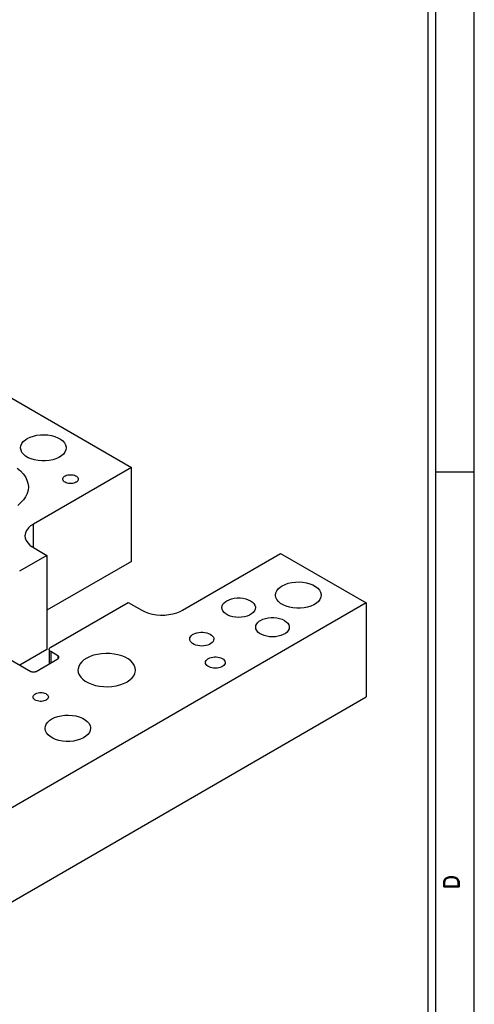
# Model space of a CAD drawing. Header units: inches. Extents: x 3 to 289, y 4 to 291.
# Tile 280 of 634: x 58.76 to 61.72, y 187.47 to 193.89. Entities that reach past the tile are written whole.
import ezdxf
from ezdxf.enums import TextEntityAlignment as Align

# ---------------------------------------------------------------- set-up
doc = ezdxf.new("R2010")
doc.units = ezdxf.units.IN
doc.header["$LTSCALE"] = 0.5
doc.header["$MEASUREMENT"] = 0
doc.layers.add('DIE', color=7, linetype='Continuous')
doc.layers.add('PLOTVIEW1', color=7, linetype='Continuous')
doc.styles.add('VERO5-RomanD', font='romand__.ttf')

msp = doc.modelspace()

# ---------------------------------------------------------------- linework, layer by layer
at = {"layer": 'DIE', "color": 9, "linetype": 'Continuous'}
for p, q in [((58.6941, 191.4292), (59.4896, 190.9699)), ((58.8287, 191.1672), (58.8496, 191.1744)), ((58.8496, 191.1744), (58.8722, 191.1796)), ((58.8722, 191.1796), (58.896, 191.1825)), ((58.896, 191.1825), (58.9204, 191.1832)), ((58.9204, 191.1832), (58.9445, 191.1815)), ((58.9445, 191.1815), (58.9679, 191.1776)), ((58.9679, 191.1776), (58.9899, 191.1715)), ((58.9899, 191.1715), (59.0098, 191.1635)), ((58.7666, 191.0975), (58.7686, 191.1115)), ((58.7686, 191.1115), (58.7746, 191.1252)), ((58.7746, 191.1252), (58.7843, 191.138)), ((58.7843, 191.138), (58.7975, 191.1498)), ((58.7975, 191.1498), (58.8101, 191.1581)), ((58.8101, 191.1581), (58.8287, 191.1672)), ((59.0098, 191.1635), (59.0272, 191.1537)), ((59.0272, 191.1537), (59.0416, 191.1423)), ((59.0416, 191.1423), (59.0526, 191.1298)), ((59.0526, 191.1298), (59.0599, 191.1164)), ((59.0599, 191.1164), (59.0633, 191.1024)), ((58.7667, 191.0957), (58.7666, 191.0975)), ((58.7692, 191.0817), (58.7667, 191.0957)), ((58.7757, 191.0681), (58.7692, 191.0817)), ((58.7859, 191.0554), (58.7757, 191.0681)), ((58.7995, 191.0437), (58.7859, 191.0554)), ((58.8163, 191.0335), (58.7995, 191.0437)), ((59.0326, 191.0452), (59.0162, 191.0348)), ((59.0459, 191.057), (59.0326, 191.0452)), ((59.0556, 191.0699), (59.0459, 191.057)), ((59.0615, 191.0835), (59.0556, 191.0699)), ((59.0635, 191.0975), (59.0615, 191.0835)), ((59.0633, 191.1024), (59.0635, 191.0975)), ((58.8358, 191.0251), (58.8163, 191.0335)), ((58.8573, 191.0186), (58.8358, 191.0251)), ((58.8805, 191.0142), (58.8573, 191.0186)), ((58.9045, 191.012), (58.8805, 191.0142)), ((58.9289, 191.0122), (58.9045, 191.012)), ((58.9528, 191.0146), (58.9289, 191.0122)), ((58.9758, 191.0193), (58.9528, 191.0146)), ((58.9971, 191.0261), (58.9758, 191.0193)), ((59.0162, 191.0348), (58.9971, 191.0261)), ((58.7447, 190.9645), (58.7659, 190.9469)), ((58.7659, 190.9469), (58.7836, 190.9281)), ((58.7836, 190.9281), (58.7978, 190.9083)), ((59.4896, 190.9699), (58.8501, 190.6007)), ((59.0483, 190.9079), (59.0534, 190.912)), ((59.0534, 190.912), (59.0596, 190.9156)), ((59.0596, 190.9156), (59.0667, 190.9185)), ((59.0667, 190.9185), (59.0747, 190.9207)), ((59.0747, 190.9207), (59.0831, 190.922)), ((59.0831, 190.922), (59.0919, 190.9224)), ((59.0919, 190.9224), (59.1006, 190.922)), ((59.1006, 190.922), (59.109, 190.9207)), ((59.109, 190.9207), (59.117, 190.9185)), ((59.117, 190.9185), (59.1242, 190.9156)), ((59.1242, 190.9156), (59.1304, 190.912)), ((59.1304, 190.912), (59.1354, 190.9079)), ((59.4896, 190.3576), (59.4896, 190.9699)), ((58.7978, 190.9083), (58.8082, 190.8878)), ((58.8082, 190.8878), (58.8148, 190.8667)), ((58.8148, 190.8667), (58.8173, 190.8453)), ((59.0416, 190.8934), (59.0424, 190.8984)), ((59.0418, 190.8909), (59.0416, 190.8934)), ((59.0433, 190.8859), (59.0418, 190.8909)), ((59.0424, 190.8984), (59.0446, 190.9033)), ((59.0463, 190.8811), (59.0433, 190.8859)), ((59.0446, 190.9033), (59.0483, 190.9079)), ((59.0507, 190.8768), (59.0463, 190.8811)), ((59.0563, 190.8729), (59.0507, 190.8768)), ((59.063, 190.8696), (59.0563, 190.8729)), ((59.0706, 190.8671), (59.063, 190.8696)), ((59.0789, 190.8654), (59.0706, 190.8671)), ((59.0875, 190.8645), (59.0789, 190.8654)), ((59.0962, 190.8645), (59.0875, 190.8645)), ((59.1049, 190.8654), (59.0962, 190.8645)), ((59.1131, 190.8671), (59.1049, 190.8654)), ((59.1207, 190.8696), (59.1131, 190.8671)), ((59.1274, 190.8729), (59.1207, 190.8696)), ((59.1304, 190.8747), (59.1274, 190.8729)), ((59.1354, 190.8789), (59.1304, 190.8747)), ((59.1354, 190.9079), (59.1391, 190.9033)), ((59.1391, 190.8835), (59.1354, 190.8789)), ((59.1391, 190.9033), (59.1413, 190.8984)), ((59.1413, 190.8884), (59.1391, 190.8835)), ((59.1413, 190.8984), (59.1421, 190.8934)), ((59.1421, 190.8934), (59.1413, 190.8884)), ((58.8094, 190.7998), (58.7995, 190.7792)), ((58.8153, 190.821), (58.8094, 190.7998)), ((58.8173, 190.8424), (58.8153, 190.821)), ((58.8173, 190.8453), (58.8173, 190.8424)), ((58.7685, 190.7404), (58.7478, 190.7226)), ((58.7858, 190.7593), (58.7685, 190.7404)), ((58.7995, 190.7792), (58.7858, 190.7593)), ((58.8501, 190.6007), (58.8322, 190.5887)), ((58.7954, 190.5301), (58.7951, 190.5242)), ((58.7989, 190.5458), (58.7954, 190.5301)), ((58.8063, 190.561), (58.7989, 190.5458)), ((58.8175, 190.5754), (58.8063, 190.561)), ((58.8322, 190.5887), (58.8175, 190.5754)), ((58.7951, 190.5242), (58.7971, 190.5084)), ((58.7971, 190.5084), (58.8031, 190.493)), ((58.8031, 190.493), (58.8129, 190.4782)), ((58.8129, 190.4782), (58.8263, 190.4644)), ((58.8263, 190.4644), (58.843, 190.4519)), ((58.843, 190.4519), (58.8501, 190.4476)), ((58.8501, 190.4476), (58.9385, 190.3966)), ((59.8223, 190.0394), (60.4619, 190.4086)), ((60.4619, 190.4086), (61.0191, 190.0869)), ((58.9385, 190.3966), (58.7595, 190.2932)), ((58.9385, 190.3966), (58.9385, 189.7842)), ((59.4896, 190.3576), (58.9385, 190.0394)), ((60.4722, 190.1985), (60.4908, 190.2076)), ((60.4908, 190.2076), (60.5117, 190.2148)), ((60.5117, 190.2148), (60.5343, 190.22)), ((60.5343, 190.22), (60.5581, 190.2229)), ((60.5581, 190.2229), (60.5824, 190.2236)), ((60.5824, 190.2236), (60.6066, 190.2219)), ((60.6066, 190.2219), (60.63, 190.218)), ((60.63, 190.218), (60.652, 190.2119)), ((60.652, 190.2119), (60.6719, 190.2039)), ((60.4287, 190.1379), (60.4307, 190.1519)), ((60.4307, 190.1519), (60.4367, 190.1656)), ((60.4367, 190.1656), (60.4464, 190.1785)), ((60.4464, 190.1785), (60.4596, 190.1903)), ((60.4596, 190.1903), (60.4722, 190.1985)), ((60.6719, 190.2039), (60.6893, 190.1941)), ((60.6893, 190.1941), (60.7037, 190.1827)), ((60.7037, 190.1827), (60.7147, 190.1702)), ((60.7147, 190.1702), (60.722, 190.1568)), ((60.722, 190.1568), (60.7254, 190.1428)), ((60.7254, 190.1428), (60.7256, 190.1379)), ((61.0191, 190.0869), (57.572, 188.0967)), ((58.9632, 189.7985), (59.4688, 190.0904)), ((59.4688, 190.0904), (59.5572, 190.0394)), ((60.0803, 190.0674), (60.0853, 190.078)), ((60.0853, 190.078), (60.0933, 190.088)), ((60.0933, 190.088), (60.1043, 190.097)), ((60.1043, 190.097), (60.1107, 190.101)), ((60.1107, 190.101), (60.1253, 190.1081)), ((60.1253, 190.1081), (60.1418, 190.1136)), ((60.1418, 190.1136), (60.1598, 190.1174)), ((60.1598, 190.1174), (60.1785, 190.1193)), ((60.1785, 190.1193), (60.1976, 190.1193)), ((60.1976, 190.1193), (60.2164, 190.1174)), ((60.2164, 190.1174), (60.2343, 190.1136)), ((60.2343, 190.1136), (60.2508, 190.1081)), ((60.2508, 190.1081), (60.2654, 190.101)), ((60.2654, 190.101), (60.2777, 190.0926)), ((60.2777, 190.0926), (60.2872, 190.0831)), ((60.2872, 190.0831), (60.2937, 190.0727)), ((60.4288, 190.1361), (60.4287, 190.1379)), ((60.4313, 190.1221), (60.4288, 190.1361)), ((60.4377, 190.1085), (60.4313, 190.1221)), ((60.4479, 190.0958), (60.4377, 190.1085)), ((60.4616, 190.0841), (60.4479, 190.0958)), ((60.4784, 190.074), (60.4616, 190.0841)), ((60.6947, 190.0856), (60.6783, 190.0752)), ((60.7079, 190.0974), (60.6947, 190.0856)), ((60.7177, 190.1103), (60.7079, 190.0974)), ((60.7236, 190.1239), (60.7177, 190.1103)), ((60.7256, 190.1379), (60.7236, 190.1239)), ((61.0191, 190.0869), (61.0191, 189.4745)), ((58.1606, 190.0292), (58.8324, 189.6413)), ((59.5572, 190.0394), (59.5779, 190.029)), ((59.5779, 190.029), (59.601, 190.0206)), ((59.601, 190.0206), (59.626, 190.0141)), ((59.626, 190.0141), (59.6523, 190.0098)), ((59.7338, 190.0107), (59.7599, 190.0155)), ((59.7599, 190.0155), (59.7845, 190.0225)), ((59.7845, 190.0225), (59.807, 190.0314)), ((59.807, 190.0314), (59.8223, 190.0394)), ((60.0787, 190.0564), (60.0803, 190.0674)), ((60.0803, 190.0454), (60.0787, 190.0564)), ((60.0853, 190.0348), (60.0803, 190.0454)), ((60.0933, 190.0248), (60.0853, 190.0348)), ((60.1043, 190.0158), (60.0933, 190.0248)), ((60.1178, 190.008), (60.1043, 190.0158)), ((60.2718, 190.0158), (60.2584, 190.008)), ((60.2828, 190.0248), (60.2718, 190.0158)), ((60.2908, 190.0348), (60.2828, 190.0248)), ((60.2958, 190.0454), (60.2908, 190.0348)), ((60.2937, 190.0727), (60.297, 190.0619)), ((60.2974, 190.0564), (60.2958, 190.0454)), ((60.297, 190.0619), (60.2974, 190.0564)), ((60.4978, 190.0655), (60.4784, 190.074)), ((60.5194, 190.059), (60.4978, 190.0655)), ((60.5425, 190.0546), (60.5194, 190.059)), ((60.5666, 190.0524), (60.5425, 190.0546)), ((60.5909, 190.0526), (60.5666, 190.0524)), ((60.6149, 190.055), (60.5909, 190.0526)), ((60.6379, 190.0597), (60.6149, 190.055)), ((60.6592, 190.0665), (60.6379, 190.0597)), ((60.6783, 190.0752), (60.6592, 190.0665)), ((59.6523, 190.0098), (59.6795, 190.0078)), ((59.6795, 190.0078), (59.7068, 190.0081)), ((59.7068, 190.0081), (59.7338, 190.0107)), ((60.1334, 190.0017), (60.1178, 190.008)), ((60.1507, 189.997), (60.1334, 190.0017)), ((60.1691, 189.9942), (60.1507, 189.997)), ((60.1881, 189.9932), (60.1691, 189.9942)), ((60.2071, 189.9942), (60.1881, 189.9932)), ((60.2255, 189.997), (60.2071, 189.9942)), ((60.2428, 190.0017), (60.2255, 189.997)), ((60.2584, 190.008), (60.2428, 190.0017)), ((60.3013, 189.9398), (60.3063, 189.9504)), ((60.3063, 189.9504), (60.3143, 189.9604)), ((60.3143, 189.9604), (60.3252, 189.9694)), ((60.3252, 189.9694), (60.3317, 189.9735)), ((60.3317, 189.9735), (60.3463, 189.9805)), ((60.3463, 189.9805), (60.3628, 189.986)), ((60.3628, 189.986), (60.3807, 189.9898)), ((60.3807, 189.9898), (60.3995, 189.9917)), ((60.3995, 189.9917), (60.4186, 189.9917)), ((60.4186, 189.9917), (60.4373, 189.9898)), ((60.4373, 189.9898), (60.4553, 189.986)), ((60.4553, 189.986), (60.4718, 189.9805)), ((60.4718, 189.9805), (60.4864, 189.9735)), ((60.4864, 189.9735), (60.4986, 189.965)), ((60.4986, 189.965), (60.5082, 189.9555)), ((60.5082, 189.9555), (60.5147, 189.9452)), ((59.8926, 189.8833), (59.903, 189.8883)), ((59.903, 189.8883), (59.9148, 189.8923)), ((59.9148, 189.8923), (59.9276, 189.8949)), ((59.9276, 189.8949), (59.9411, 189.8963)), ((59.9411, 189.8963), (59.9547, 189.8963)), ((59.9547, 189.8963), (59.9681, 189.8949)), ((59.9681, 189.8949), (59.9809, 189.8923)), ((59.9809, 189.8923), (59.9927, 189.8883)), ((59.9927, 189.8883), (60.0031, 189.8833)), ((60.2997, 189.9288), (60.3013, 189.9398)), ((60.3013, 189.9178), (60.2997, 189.9288)), ((60.3063, 189.9072), (60.3013, 189.9178)), ((60.3143, 189.8972), (60.3063, 189.9072)), ((60.3252, 189.8882), (60.3143, 189.8972)), ((60.3387, 189.8804), (60.3252, 189.8882)), ((60.4928, 189.8882), (60.4793, 189.8804)), ((60.5038, 189.8972), (60.4928, 189.8882)), ((60.5118, 189.9072), (60.5038, 189.8972)), ((60.5167, 189.9178), (60.5118, 189.9072)), ((60.5147, 189.9452), (60.518, 189.9343)), ((60.5184, 189.9288), (60.5167, 189.9178)), ((60.518, 189.9343), (60.5184, 189.9288)), ((59.8697, 189.8514), (59.8709, 189.8592)), ((59.8709, 189.8435), (59.8697, 189.8514)), ((59.8709, 189.8592), (59.8744, 189.8668)), ((59.8744, 189.8359), (59.8709, 189.8435)), ((59.8744, 189.8668), (59.8802, 189.8739)), ((59.8802, 189.8288), (59.8744, 189.8359)), ((59.8802, 189.8739), (59.888, 189.8804)), ((59.888, 189.8224), (59.8802, 189.8288)), ((59.888, 189.8804), (59.8926, 189.8833)), ((59.8976, 189.8168), (59.888, 189.8224)), ((60.0077, 189.8224), (59.9981, 189.8168)), ((60.0031, 189.8833), (60.0119, 189.8772)), ((60.0155, 189.8288), (60.0077, 189.8224)), ((60.0119, 189.8772), (60.0187, 189.8704)), ((60.0213, 189.8359), (60.0155, 189.8288)), ((60.0187, 189.8704), (60.0233, 189.863)), ((60.0248, 189.8435), (60.0213, 189.8359)), ((60.0233, 189.863), (60.0257, 189.8553)), ((60.026, 189.8514), (60.0248, 189.8435)), ((60.0257, 189.8553), (60.026, 189.8514)), ((60.3543, 189.8741), (60.3387, 189.8804)), ((60.3716, 189.8695), (60.3543, 189.8741)), ((60.39, 189.8666), (60.3716, 189.8695)), ((60.409, 189.8657), (60.39, 189.8666)), ((60.428, 189.8666), (60.409, 189.8657)), ((60.4464, 189.8695), (60.428, 189.8666)), ((60.4637, 189.8741), (60.4464, 189.8695)), ((60.4793, 189.8804), (60.4637, 189.8741)), ((58.9385, 189.7842), (58.7617, 189.6822)), ((58.953, 189.7842), (58.9535, 189.7877)), ((58.953, 189.7842), (58.953, 189.6905)), ((58.9531, 189.7825), (58.953, 189.7842)), ((58.9541, 189.779), (58.9531, 189.7825)), ((58.9535, 189.7877), (58.9551, 189.7911)), ((58.9562, 189.7757), (58.9541, 189.779)), ((58.9551, 189.7911), (58.9576, 189.7943)), ((58.9593, 189.7726), (58.9562, 189.7757)), ((58.9576, 189.7943), (58.9611, 189.7972)), ((58.9632, 189.7699), (58.9593, 189.7726)), ((58.9611, 189.7972), (58.9632, 189.7985)), ((59.0092, 189.7434), (58.9632, 189.7699)), ((59.3214, 189.7577), (59.2942, 189.756)), ((59.3488, 189.7572), (59.3214, 189.7577)), ((59.3757, 189.7543), (59.3488, 189.7572)), ((59.9088, 189.8123), (59.8976, 189.8168)), ((59.9211, 189.809), (59.9088, 189.8123)), ((59.9343, 189.807), (59.9211, 189.809)), ((59.9479, 189.8063), (59.9343, 189.807)), ((59.9614, 189.807), (59.9479, 189.8063)), ((59.9746, 189.809), (59.9614, 189.807)), ((59.9869, 189.8123), (59.9746, 189.809)), ((59.9981, 189.8168), (59.9869, 189.8123)), ((58.8677, 189.6413), (59.0092, 189.723)), ((59.0106, 189.7425), (59.0092, 189.7434)), ((59.0092, 189.723), (59.012, 189.7249)), ((59.0131, 189.7404), (59.0106, 189.7425)), ((59.012, 189.7249), (59.0141, 189.7271)), ((59.015, 189.7381), (59.0131, 189.7404)), ((59.0141, 189.7271), (59.0156, 189.7295)), ((59.0161, 189.7357), (59.015, 189.7381)), ((59.0156, 189.7295), (59.0164, 189.7319)), ((59.0165, 189.7332), (59.0161, 189.7357)), ((59.0164, 189.7319), (59.0165, 189.7332)), ((59.1648, 189.7026), (59.1531, 189.6883)), ((59.1799, 189.7158), (59.1648, 189.7026)), ((59.1982, 189.7275), (59.1799, 189.7158)), ((59.2192, 189.7376), (59.1982, 189.7275)), ((59.2426, 189.7459), (59.2192, 189.7376)), ((59.2678, 189.752), (59.2426, 189.7459)), ((59.2942, 189.756), (59.2678, 189.752)), ((59.4016, 189.7492), (59.3757, 189.7543)), ((59.4259, 189.742), (59.4016, 189.7492)), ((59.4482, 189.7328), (59.4259, 189.742)), ((59.4679, 189.7218), (59.4482, 189.7328)), ((59.4846, 189.7093), (59.4679, 189.7218)), ((59.498, 189.6955), (59.4846, 189.7093)), ((59.5078, 189.6807), (59.498, 189.6955)), ((59.972, 189.6983), (59.973, 189.7047)), ((59.973, 189.6918), (59.972, 189.6983)), ((59.973, 189.7047), (59.9759, 189.711)), ((59.9759, 189.711), (59.9806, 189.7168)), ((59.9806, 189.7168), (59.987, 189.7221)), ((59.987, 189.7221), (59.9908, 189.7245)), ((59.9908, 189.7245), (59.9994, 189.7287)), ((59.9994, 189.7287), (60.0091, 189.7319)), ((60.0091, 189.7319), (60.0196, 189.7341)), ((60.0196, 189.7341), (60.0306, 189.7352)), ((60.0306, 189.7352), (60.0418, 189.7352)), ((60.0418, 189.7352), (60.0529, 189.7341)), ((60.0529, 189.7341), (60.0634, 189.7319)), ((60.0634, 189.7319), (60.0731, 189.7287)), ((60.0731, 189.7287), (60.0817, 189.7245)), ((60.0817, 189.7245), (60.0889, 189.7196)), ((60.0889, 189.7196), (60.0945, 189.714)), ((60.0945, 189.714), (60.0983, 189.7079)), ((60.0983, 189.7079), (60.1003, 189.7015)), ((60.1005, 189.6983), (60.0995, 189.6918)), ((60.1003, 189.7015), (60.1005, 189.6983)), ((58.8324, 189.6413), (58.8357, 189.6397)), ((58.8357, 189.6397), (58.8395, 189.6385)), ((58.8395, 189.6385), (58.8436, 189.6376)), ((58.8436, 189.6376), (58.8479, 189.6372)), ((58.8479, 189.6372), (58.8522, 189.6372)), ((58.8522, 189.6372), (58.8565, 189.6376)), ((58.8565, 189.6376), (58.8606, 189.6385)), ((58.8606, 189.6385), (58.8644, 189.6397)), ((58.8644, 189.6397), (58.8677, 189.6413)), ((59.1412, 189.6575), (59.1407, 189.6496)), ((59.1407, 189.6496), (59.1427, 189.6338)), ((59.1452, 189.6732), (59.1412, 189.6575)), ((59.1427, 189.6338), (59.1487, 189.6184)), ((59.1531, 189.6883), (59.1452, 189.6732)), ((59.5045, 189.6127), (59.512, 189.628)), ((59.5137, 189.6653), (59.5078, 189.6807)), ((59.512, 189.628), (59.5154, 189.6436)), ((59.5157, 189.6496), (59.5137, 189.6653)), ((59.5154, 189.6436), (59.5157, 189.6496)), ((59.9759, 189.6856), (59.973, 189.6918)), ((59.9806, 189.6797), (59.9759, 189.6856)), ((59.987, 189.6744), (59.9806, 189.6797)), ((59.9949, 189.6699), (59.987, 189.6744)), ((60.0041, 189.6662), (59.9949, 189.6699)), ((60.0143, 189.6634), (60.0041, 189.6662)), ((60.0251, 189.6618), (60.0143, 189.6634)), ((60.0362, 189.6612), (60.0251, 189.6618)), ((60.0474, 189.6618), (60.0362, 189.6612)), ((60.0582, 189.6634), (60.0474, 189.6618)), ((60.0684, 189.6662), (60.0582, 189.6634)), ((60.0775, 189.6699), (60.0684, 189.6662)), ((60.0855, 189.6744), (60.0775, 189.6699)), ((60.0919, 189.6797), (60.0855, 189.6744)), ((60.0966, 189.6856), (60.0919, 189.6797)), ((60.0995, 189.6918), (60.0966, 189.6856)), ((59.1487, 189.6184), (59.1585, 189.6036)), ((59.1585, 189.6036), (59.1718, 189.5898)), ((59.1718, 189.5898), (59.1886, 189.5773)), ((59.1886, 189.5773), (59.2083, 189.5664)), ((59.2083, 189.5664), (59.2305, 189.5572)), ((59.4373, 189.5615), (59.4583, 189.5716)), ((59.4583, 189.5716), (59.4608, 189.573)), ((59.4608, 189.573), (59.4787, 189.585)), ((59.4787, 189.585), (59.4934, 189.5983)), ((59.4934, 189.5983), (59.5045, 189.6127)), ((58.8655, 189.4968), (58.8727, 189.4997)), ((58.8727, 189.4997), (58.8806, 189.5018)), ((58.8806, 189.5018), (58.8891, 189.5031)), ((58.8891, 189.5031), (58.8978, 189.5035)), ((58.8978, 189.5035), (58.9065, 189.5031)), ((58.9065, 189.5031), (58.915, 189.5018)), ((58.915, 189.5018), (58.9229, 189.4997)), ((58.9229, 189.4997), (58.9301, 189.4968)), ((59.2305, 189.5572), (59.2549, 189.5499)), ((59.2549, 189.5499), (59.2808, 189.5448)), ((59.2808, 189.5448), (59.3077, 189.542)), ((59.3077, 189.542), (59.335, 189.5414)), ((59.335, 189.5414), (59.3622, 189.5431)), ((59.3622, 189.5431), (59.3887, 189.5471)), ((59.3887, 189.5471), (59.4139, 189.5533)), ((59.4139, 189.5533), (59.4373, 189.5615)), ((57.572, 187.4843), (61.0191, 189.4745)), ((58.8475, 189.4745), (58.8483, 189.4796)), ((58.8477, 189.472), (58.8475, 189.4745)), ((58.8492, 189.467), (58.8477, 189.472)), ((58.8483, 189.4796), (58.8506, 189.4845)), ((58.8522, 189.4623), (58.8492, 189.467)), ((58.8506, 189.4845), (58.8543, 189.489)), ((58.8566, 189.4579), (58.8522, 189.4623)), ((58.8543, 189.489), (58.8593, 189.4932)), ((58.8622, 189.454), (58.8566, 189.4579)), ((58.8593, 189.4932), (58.8655, 189.4968)), ((58.869, 189.4508), (58.8622, 189.454)), ((58.8765, 189.4482), (58.869, 189.4508)), ((58.8848, 189.4465), (58.8765, 189.4482)), ((58.8934, 189.4456), (58.8848, 189.4465)), ((58.9022, 189.4456), (58.8934, 189.4456)), ((58.9108, 189.4465), (58.9022, 189.4456)), ((58.919, 189.4482), (58.9108, 189.4465)), ((58.9266, 189.4508), (58.919, 189.4482)), ((58.9333, 189.454), (58.9266, 189.4508)), ((58.9301, 189.4968), (58.9363, 189.4932)), ((58.9363, 189.4559), (58.9333, 189.454)), ((58.9363, 189.4932), (58.9413, 189.489)), ((58.9413, 189.46), (58.9363, 189.4559)), ((58.9413, 189.489), (58.945, 189.4845)), ((58.945, 189.4646), (58.9413, 189.46)), ((58.945, 189.4845), (58.9473, 189.4796)), ((58.9473, 189.4695), (58.945, 189.4646)), ((58.9473, 189.4796), (58.948, 189.4745)), ((58.948, 189.4745), (58.9473, 189.4695)), ((58.9341, 189.298), (58.9438, 189.3109)), ((58.9438, 189.3109), (58.957, 189.3227)), ((58.957, 189.3227), (58.9696, 189.331)), ((58.9696, 189.331), (58.9882, 189.3401)), ((58.9882, 189.3401), (59.0091, 189.3473)), ((59.0091, 189.3473), (59.0317, 189.3525)), ((59.0317, 189.3525), (59.0555, 189.3554)), ((59.0555, 189.3554), (59.0798, 189.3561)), ((59.0798, 189.3561), (59.104, 189.3544)), ((59.104, 189.3544), (59.1274, 189.3505)), ((59.1274, 189.3505), (59.1494, 189.3444)), ((59.1494, 189.3444), (59.1693, 189.3364)), ((59.1693, 189.3364), (59.1867, 189.3265)), ((59.1867, 189.3265), (59.2011, 189.3152)), ((59.2011, 189.3152), (59.2121, 189.3027)), ((58.9261, 189.2704), (58.9281, 189.2844)), ((58.9262, 189.2685), (58.9261, 189.2704)), ((58.9287, 189.2546), (58.9262, 189.2685)), ((58.9281, 189.2844), (58.9341, 189.298)), ((58.9351, 189.241), (58.9287, 189.2546)), ((59.2121, 189.3027), (59.2194, 189.2892)), ((59.221, 189.2564), (59.2151, 189.2428)), ((59.2194, 189.2892), (59.2228, 189.2753)), ((59.223, 189.2704), (59.221, 189.2564)), ((59.2228, 189.2753), (59.223, 189.2704)), ((58.9453, 189.2282), (58.9351, 189.241)), ((58.959, 189.2166), (58.9453, 189.2282)), ((58.9758, 189.2064), (58.959, 189.2166)), ((58.9952, 189.198), (58.9758, 189.2064)), ((59.0168, 189.1915), (58.9952, 189.198)), ((59.0399, 189.1871), (59.0168, 189.1915)), ((59.064, 189.1849), (59.0399, 189.1871)), ((59.0883, 189.1851), (59.064, 189.1849)), ((59.1123, 189.1875), (59.0883, 189.1851)), ((59.1353, 189.1922), (59.1123, 189.1875)), ((59.1566, 189.199), (59.1353, 189.1922)), ((59.1757, 189.2077), (59.1566, 189.199)), ((59.1921, 189.2181), (59.1757, 189.2077)), ((59.2053, 189.2299), (59.1921, 189.2181)), ((59.2151, 189.2428), (59.2053, 189.2299))]:
    msp.add_line(p, q, dxfattribs=at)
at = {"layer": 'DIE', "color": 4, "linetype": 'Continuous'}
for p, q in [((58.8501, 190.4476), (58.8501, 190.6007)), ((58.9632, 189.7699), (58.9632, 189.6964)), ((59.0092, 189.7434), (59.0092, 189.723))]:
    msp.add_line(p, q, dxfattribs=at)
at = {"layer": 'PLOTVIEW1', "color": 97, "linetype": 'Continuous'}
for p, q in [((61.4247, 173.94), (61.4247, 207.94)), ((61.4747, 173.94), (61.4747, 207.94)), ((61.7247, 173.94), (61.7247, 207.94)), ((61.7247, 190.94), (61.4747, 190.94))]:
    msp.add_line(p, q, dxfattribs=at)

# ---------------------------------------------------------------- texts
at = {"layer": 'PLOTVIEW1', "color": 56, "linetype": 'Continuous', "style": 'VERO5-RomanD', "width": 0.998855}
msp.add_text('D', height=0.1, rotation=90, dxfattribs=at).set_placement((61.6252, 188.2181), (61.6252, 188.3167), align=Align.FIT)

doc.saveas('drawing.dxf')
